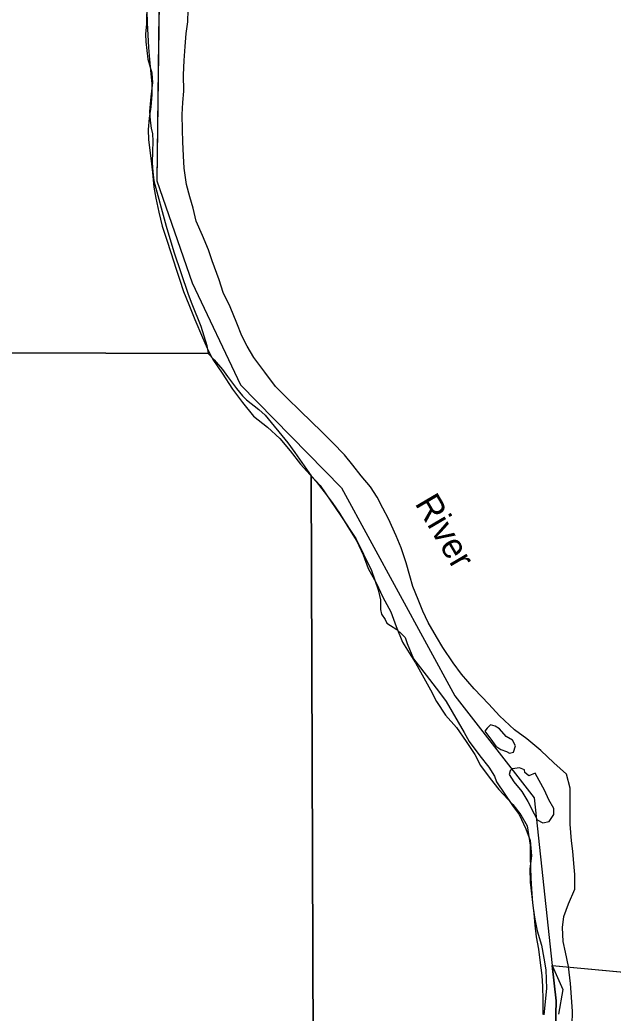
# Model space of a CAD drawing. Extents: x 1312308 to 1684953, y 460642 to 865172.
# Drawn here: x 1500805 to 1503741, y 690950 to 695863 of the extents above; entities that cross this region are included whole.
import ezdxf

# ---------------------------------------------------------------- set-up
doc = ezdxf.new("R2010")
doc.units = 0
for name, color, linetype in [('GM_X_Adjacent_County', 7, 'Continuous'), ('GM_X_Corporation', 7, 'Continuous'), ('GM_X_County', 7, 'Continuous'), ('GM_X_Major_River', 7, 'Continuous'), ('GM_X_Major_River_Text', 7, 'Continuous'), ('GM_X_Section', 7, 'Continuous'), ('GM_X_Township', 7, 'Continuous')]:
    doc.layers.add(name, color=color, linetype=linetype)

msp = doc.modelspace()

# ---------------------------------------------------------------- linework, layer by layer
at = {"layer": 'GM_X_Adjacent_County'}
msp.add_lwpolyline([(1484059.4, 704804.5), (1492036.4, 704757.4), (1494935.9, 704739.6), (1498785.7, 704715.4), (1500967, 704701.8), (1503591.7, 704685.5), (1503173.9, 704184), (1502685.8, 703682.6), (1502003, 702671.8), (1501731.2, 702039.9), (1501569.2, 701663.2), (1500902.5, 700652.6), (1500976.8, 699640), (1501093.3, 699134.7), (1501302.3, 697091.8), (1501495.2, 696079.4), (1501483.2, 695067.1), (1501658, 694561.9), (1501897, 694058.8), (1502397.1, 693547.7), (1502957.6, 692519.4), (1503349.2, 692014.3), (1503439.7, 691186.4), (1504239.4, 691111.3)], dxfattribs=at)
at = {"layer": 'GM_X_Corporation'}
for points in [[(1501493.1, 695900.7), (1501483.2, 695067.1), (1501658, 694561.9), (1501897, 694058.8), (1502397.1, 693547.7), (1502957.6, 692519.4), (1503349.2, 692014.3), (1503439.7, 691186.4), (1503459.2, 691010.6), (1503456.3, 690876.4)], [(1501267.5, 685920.8), (1501447.4, 686182.7), (1501763.3, 686565.1), (1502012.2, 686886.2), (1502090.3, 687023.3), (1502110.1, 687157.3), (1502110.9, 687530), (1502122.1, 687778.2), (1502193.7, 687948.9), (1502296.4, 688167), (1502406, 688427.1), (1502526.6, 688739), (1502663.5, 689060.6), (1502819.3, 689329.7), (1502960.8, 689587), (1503099.7, 689908.6), (1503234.3, 690214.2), (1503329, 690436.5), (1503420.6, 690698.9), (1503456.3, 690876.4), (1503459.2, 691010.6), (1503439.7, 691186.4), (1505349.1, 691007.4)]]:
    msp.add_lwpolyline(points, dxfattribs=at)
at = {"layer": 'GM_X_County'}
msp.add_lwpolyline([(1484059.4, 704804.5), (1492036.4, 704757.4), (1494935.9, 704739.6), (1498785.7, 704715.4), (1500967, 704701.8), (1503591.7, 704685.5), (1503173.9, 704184), (1502685.8, 703682.6), (1502003, 702671.8), (1501731.2, 702039.9), (1501569.2, 701663.2), (1500902.5, 700652.6), (1500976.8, 699640), (1501093.3, 699134.7), (1501302.3, 697091.8), (1501495.2, 696079.4), (1501483.2, 695067.1), (1501658, 694561.9), (1501897, 694058.8), (1502397.1, 693547.7), (1502957.6, 692519.4), (1503349.2, 692014.3), (1503439.7, 691186.4), (1504239.4, 691111.3)], dxfattribs=at)
at = {"layer": 'GM_X_Major_River'}
for points in [[(1501433.9, 695907.6), (1501434.9, 695847.5), (1501438, 695789.3), (1501441.1, 695727.2), (1501446.1, 695667), (1501451.3, 695614.8), (1501458.3, 695546.5), (1501457.4, 695492.4), (1501452.5, 695432.4), (1501445.6, 695376.4), (1501440.7, 695320.4), (1501441.9, 695270.3), (1501452.5, 695179.9), (1501461.4, 695107.6), (1501468.3, 695035.4), (1501477.5, 694981.1), (1501492.4, 694912.8), (1501509.4, 694842.4), (1501532.4, 694773.9), (1501551.5, 694713.4), (1501578.2, 694630.9), (1501595.5, 694580.5), (1501614.6, 694520.1), (1501641.6, 694455.5), (1501670.5, 694380.9), (1501709.2, 694292.1), (1501732.4, 694239.6), (1501759.6, 694183.1), (1501806.7, 694116.2), (1501857.5, 694037.3), (1501906.6, 693970.3), (1501961.7, 693903.3), (1502031, 693848.1), (1502092.2, 693793), (1502143.4, 693732.1), (1502194.4, 693665.2), (1502271.3, 693579.8), (1502310.6, 693529.1), (1502349.8, 693476.3), (1502387.1, 693423.7), (1502428.1, 693354.9), (1502473.1, 693284), (1502504.1, 693217.4), (1502529.1, 693148.9), (1502568.1, 693078.1), (1502601, 693007.4), (1502640, 692934.7), (1502666.9, 692862.1), (1502697.8, 692785.5), (1502731, 692732.9), (1502762.3, 692682.3), (1502836.4, 692548.8), (1502867.5, 692492.2), (1502910.6, 692423.4), (1502965.7, 692362.4), (1503012.8, 692293.5), (1503055.8, 692228.8), (1503085, 692174.2), (1503132.2, 692111.3), (1503175.4, 692056.5), (1503244.4, 691981.3), (1503283.7, 691930.6), (1503314.9, 691876), (1503329.4, 691781.6), (1503330.5, 691721.4)], [(1503541.8, 691750.5), (1503534.2, 691802.3), (1503527.5, 691884.6), (1503528.3, 691940.7), (1503527.3, 692002.8), (1503528.2, 692062.9), (1503509.3, 692131.3), (1503448, 692188.4), (1503382.9, 692249.6), (1503313.6, 692306.8), (1503252.2, 692351.8), (1503179.1, 692421.2), (1503125.9, 692478.1), (1503052.9, 692553.4), (1502989.9, 692626.5), (1502948.7, 692683.3), (1502897.8, 692758.3), (1502866.5, 692810.9), (1502825.5, 692881.6), (1502798.4, 692938.2), (1502775.2, 692996.7), (1502750.2, 693061.2), (1502735, 693113.5), (1502715.9, 693177.9), (1502691.1, 693252.5), (1502667.9, 693311), (1502629.2, 693395.7), (1502601.9, 693448.3), (1502572.7, 693502.8), (1502539.4, 693553.5), (1502494.2, 693608.3), (1502452.9, 693661), (1502411.6, 693711.8), (1502352.5, 693772.9), (1502299.2, 693825.8), (1502245.9, 693876.8), (1502194.5, 693927.7), (1502125.4, 693992.9), (1502070.2, 694049.9), (1502017.2, 694120.9), (1501962.2, 694193.9), (1501929, 694248.5), (1501903.8, 694301), (1501878.7, 694363.5), (1501845.9, 694444.2), (1501810.9, 694514.9), (1501791.8, 694577.3), (1501757.2, 694672.1), (1501738.1, 694726.5), (1501709.1, 694797.1), (1501678.1, 694867.7), (1501663.1, 694932.1), (1501646, 694988.5), (1501628.9, 695048.8), (1501618.1, 695129.2), (1501615.1, 695191.3), (1501612.1, 695259.5), (1501609.1, 695319.7), (1501608.2, 695395.8), (1501611.1, 695453.9), (1501616, 695509.9), (1501615.3, 695592.1), (1501618.4, 695662.2), (1501623.5, 695732.2), (1501628.5, 695796.3), (1501635.5, 695854.3), (1501638.4, 695912.3)], [(1503178.1, 692357), (1503156.2, 692369.4), (1503134.3, 692375.8), (1503118, 692360), (1503105.7, 692344.2), (1503135.2, 692305.6), (1503160.7, 692271.2), (1503184.5, 692254.8), (1503212.4, 692244.3), (1503228.3, 692236), (1503248.4, 692241.7), (1503256.9, 692271.6), (1503243.3, 692299.9)], [(1503243.3, 692299.9), (1503211.6, 692318.4), (1503178.1, 692357)], [(1503242.8, 692157.8), (1503230.9, 692147.8), (1503226.7, 692129.8), (1503250.1, 692093.4), (1503289.5, 692046.7), (1503318.8, 691996.1), (1503349.9, 691935.5), (1503364.7, 691906.1)], [(1503301.6, 692153.1), (1503277.3, 692163.1), (1503242.8, 692157.8)], [(1503446.9, 691962.5), (1503423.1, 692004.5), (1503401.8, 692052.9), (1503374.5, 692101.4), (1503355, 692137.8), (1503322.8, 692124.3), (1503303, 692140.7), (1503301.6, 692153.1)], [(1503364.7, 691906.1), (1503393.3, 691890.8), (1503423.4, 691898.3), (1503448, 691931.9), (1503446.9, 691962.5)], [(1503330.5, 691721.4), (1503332.9, 691617.2), (1503336.1, 691565), (1503341, 691494.8), (1503348.2, 691442.6), (1503353.3, 691384.4), (1503360.4, 691328.2), (1503371.5, 691265.9), (1503378.6, 691211.7), (1503387.5, 691135.4), (1503390.6, 691081.3), (1503393.6, 691015.1), (1503392.5, 690943)], [(1503519.4, 691181.1), (1503505.5, 691251.8), (1503494.3, 691304), (1503489.4, 691374.2), (1503496.3, 691428.2), (1503519.3, 691490), (1503550.5, 691563.6), (1503551.6, 691635.8), (1503546.5, 691689.9), (1503541.8, 691750.5)], [(1503538, 690892.6), (1503539, 690958.7), (1503534.1, 691028.9), (1503529.2, 691097.1), (1503519.4, 691181.1)]]:
    msp.add_lwpolyline(points, dxfattribs=at)
at = {"layer": 'GM_X_Section'}
for points in [[(1501433.2, 695946.3), (1501431.3, 695844.3), (1501426.3, 695792.4), (1501427.6, 695754.4), (1501438, 695668.3), (1501458.7, 695601.9), (1501460.2, 695575.8), (1501461.8, 695553.8), (1501452.5, 695482), (1501447.2, 695410.1), (1501450.3, 695366.1), (1501455.6, 695328), (1501461.1, 695299.9), (1501462.4, 695263.9), (1501460.4, 695157.9), (1501463.6, 695111.9), (1501468.8, 695067.8), (1501528.5, 694842.7), (1501566.2, 694716), (1501638.2, 694506.7), (1501655.3, 694458.4), (1501701.2, 694347.5), (1501729.5, 694253.1), (1501736.7, 694212.9), (1497177.8, 694228.1)], [(1502263.3, 688902), (1502247.3, 693607.5), (1502290.4, 693560.7), (1502393.6, 693410.8), (1502467.5, 693297.4), (1502544.5, 693140), (1502578.7, 693043.4), (1502589.8, 692995.2), (1502588.9, 692947.2), (1502594.5, 692923.1), (1502611.9, 692896.8), (1502621.6, 692878.6), (1502639.4, 692868.3), (1502671, 692847.7), (1502696.6, 692823.2), (1502712.3, 692808.9), (1502721.7, 692778.8), (1502752.3, 692702.2), (1502787.5, 692657.6), (1502832.4, 692600.7), (1502881.2, 692535.8), (1502914.3, 692491.2), (1503003.4, 692337.6), (1503028.6, 692293.1), (1503081.3, 692222.2), (1503126.2, 692167.3), (1503153.4, 692122.8), (1503162.9, 692094.6), (1503242.7, 691977.2), (1503275.8, 691932.5), (1503308.5, 691862), (1503329.4, 691803.6), (1503336, 691727.5), (1503328.8, 691663.6), (1503329.5, 691597.6), (1503345.2, 691469.4), (1503354.1, 691415.2), (1503365, 691357), (1503385.7, 691286.6), (1503398.5, 691222.4), (1503407.4, 691164.2), (1503411.7, 691072.2), (1503397.3, 690942.4)]]:
    msp.add_lwpolyline(points, dxfattribs=at)
msp.add_lwpolyline([(1496991.8, 694231.6), (1497177.8, 694228.1), (1501736.7, 694212.9), (1501766.1, 694182.4), (1501807.2, 694133.6), (1501832.6, 694099.2), (1501877.5, 694040.3), (1501906.8, 694003.8), (1501926.4, 693983.4), (1501987.5, 693936.3), (1502019, 693907.7), (1502130.4, 693771.7), (1502165.5, 693723), (1502247.3, 693607.5), (1502263.3, 688902), (1496965.1, 688947)], close=True, dxfattribs=at)
at = {"layer": 'GM_X_Township'}
msp.add_lwpolyline([(1501495.2, 696079.4), (1501483.2, 695067.1), (1501658, 694561.9), (1501897, 694058.8), (1502397.1, 693547.7), (1502957.6, 692519.4), (1503349.2, 692014.3), (1503439.7, 691186.4), (1503491.1, 691067.2), (1503471, 690945.2)], dxfattribs=at)

# ---------------------------------------------------------------- texts
at = {"layer": 'GM_X_Major_River_Text'}
msp.add_text('River', height=124.96, rotation=300.4313, dxfattribs=at).set_placement((1502757.1, 693471.8))

doc.saveas('drawing.dxf')
